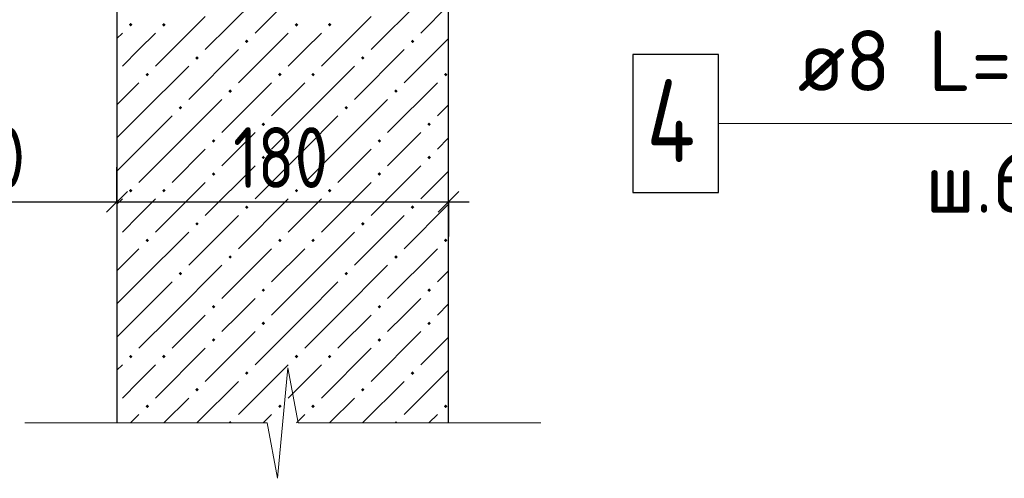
# Model space of a CAD drawing. Header units: millimetres. Extents: x 40580 to 1168286, y -220995 to 81020.
# Tile 415 of 419: x 1154463 to 1158026, y -111160 to -109501. Entities that reach past the tile are written whole.
import ezdxf

# ---------------------------------------------------------------- set-up
doc = ezdxf.new("R2010")
doc.units = ezdxf.units.MM
doc.linetypes.add('______2', pattern=[270, 200, -70])
for name, color, linetype, lineweight in [('Standard', 7, 'Continuous', 25), ('Позиционная метка номер позиции', 7, 'Continuous', 13), ('Примечания', 7, 'Continuous', 13), ('Фиксатор', 7, 'Continuous', 25)]:
    doc.layers.add(name, color=color, linetype=linetype, lineweight=lineweight)
doc.layers.add('ЖБ Стена верхний уровень', color=7, linetype='______2', true_color=0x656565)
doc.styles.add('GOST 2.304-81', font='txt')
doc.styles.add('ISOCPEUR', font='isocpeur.ttf')

msp = doc.modelspace()

# ---------------------------------------------------------------- hatches: boundary and pattern name
at = {"layer": 'ЖБ Стена верхний уровень', "linetype": 'Continuous', "lineweight": -3, "transparency": 33554687}
for points in [[(1154857.9, -109519.6), (1154864.4, -109513.1), (1154870.9, -109519.6), (1154864.4, -109526.1)], [(1154977.9, -109519.6), (1154984.4, -109513.1), (1154990.9, -109519.6), (1154984.4, -109526.1)], [(1155457.9, -109519.6), (1155464.4, -109513.1), (1155470.9, -109519.6), (1155464.4, -109526.1)], [(1155577.9, -109519.6), (1155584.4, -109513.1), (1155590.9, -109519.6), (1155584.4, -109526.1)], [(1155277.9, -109579.6), (1155284.4, -109573.1), (1155290.9, -109579.6), (1155284.4, -109586.1)], [(1155877.9, -109579.6), (1155884.4, -109573.1), (1155890.9, -109579.6), (1155884.4, -109586.1)], [(1155097.9, -109639.6), (1155104.4, -109633.1), (1155110.9, -109639.6), (1155104.4, -109646.1)], [(1155697.9, -109639.6), (1155704.4, -109633.1), (1155710.9, -109639.6), (1155704.4, -109646.1)], [(1154917.9, -109699.6), (1154924.4, -109693.1), (1154930.9, -109699.6), (1154924.4, -109706.1)], [(1155397.9, -109699.6), (1155404.4, -109693.1), (1155410.9, -109699.6), (1155404.4, -109706.1)], [(1155517.9, -109699.6), (1155524.4, -109693.1), (1155530.9, -109699.6), (1155524.4, -109706.1)], [(1155997.9, -109699.6), (1156004.4, -109693.1), (1156010.9, -109699.6), (1156004.4, -109706.1)], [(1155217.9, -109759.6), (1155224.4, -109753.1), (1155230.9, -109759.6), (1155224.4, -109766.1)], [(1155817.9, -109759.6), (1155824.4, -109753.1), (1155830.9, -109759.6), (1155824.4, -109766.1)], [(1155037.9, -109819.6), (1155044.4, -109813.1), (1155050.9, -109819.6), (1155044.4, -109826.1)], [(1155637.9, -109819.6), (1155644.4, -109813.1), (1155650.9, -109819.6), (1155644.4, -109826.1)], [(1155337.9, -109879.6), (1155344.4, -109873.1), (1155350.9, -109879.6), (1155344.4, -109886.1)], [(1155937.9, -109879.6), (1155944.4, -109873.1), (1155950.9, -109879.6), (1155944.4, -109886.1)], [(1155157.9, -109939.6), (1155164.4, -109933.1), (1155170.9, -109939.6), (1155164.4, -109946.1)], [(1155757.9, -109939.6), (1155764.4, -109933.1), (1155770.9, -109939.6), (1155764.4, -109946.1)], [(1155337.9, -109999.6), (1155344.4, -109993.1), (1155350.9, -109999.6), (1155344.4, -110006.1)], [(1155937.9, -109999.6), (1155944.4, -109993.1), (1155950.9, -109999.6), (1155944.4, -110006.1)], [(1155157.9, -110059.6), (1155164.4, -110053.1), (1155170.9, -110059.6), (1155164.4, -110066.1)], [(1155757.9, -110059.6), (1155764.4, -110053.1), (1155770.9, -110059.6), (1155764.4, -110066.1)], [(1154857.9, -110119.6), (1154864.4, -110113.1), (1154870.9, -110119.6), (1154864.4, -110126.1)], [(1154977.9, -110119.6), (1154984.4, -110113.1), (1154990.9, -110119.6), (1154984.4, -110126.1)], [(1155457.9, -110119.6), (1155464.4, -110113.1), (1155470.9, -110119.6), (1155464.4, -110126.1)], [(1155577.9, -110119.6), (1155584.4, -110113.1), (1155590.9, -110119.6), (1155584.4, -110126.1)], [(1155277.9, -110179.6), (1155284.4, -110173.1), (1155290.9, -110179.6), (1155284.4, -110186.1)], [(1155877.9, -110179.6), (1155884.4, -110173.1), (1155890.9, -110179.6), (1155884.4, -110186.1)], [(1155097.9, -110239.6), (1155104.4, -110233.1), (1155110.9, -110239.6), (1155104.4, -110246.1)], [(1155697.9, -110239.6), (1155704.4, -110233.1), (1155710.9, -110239.6), (1155704.4, -110246.1)], [(1154917.9, -110299.6), (1154924.4, -110293.1), (1154930.9, -110299.6), (1154924.4, -110306.1)], [(1155397.9, -110299.6), (1155404.4, -110293.1), (1155410.9, -110299.6), (1155404.4, -110306.1)], [(1155517.9, -110299.6), (1155524.4, -110293.1), (1155530.9, -110299.6), (1155524.4, -110306.1)], [(1155997.9, -110299.6), (1156004.4, -110293.1), (1156010.9, -110299.6), (1156004.4, -110306.1)], [(1155217.9, -110359.6), (1155224.4, -110353.1), (1155230.9, -110359.6), (1155224.4, -110366.1)], [(1155817.9, -110359.6), (1155824.4, -110353.1), (1155830.9, -110359.6), (1155824.4, -110366.1)], [(1155037.9, -110419.6), (1155044.4, -110413.1), (1155050.9, -110419.6), (1155044.4, -110426.1)], [(1155637.9, -110419.6), (1155644.4, -110413.1), (1155650.9, -110419.6), (1155644.4, -110426.1)], [(1155337.9, -110479.6), (1155344.4, -110473.1), (1155350.9, -110479.6), (1155344.4, -110486.1)], [(1155937.9, -110479.6), (1155944.4, -110473.1), (1155950.9, -110479.6), (1155944.4, -110486.1)], [(1155157.9, -110539.6), (1155164.4, -110533.1), (1155170.9, -110539.6), (1155164.4, -110546.1)], [(1155757.9, -110539.6), (1155764.4, -110533.1), (1155770.9, -110539.6), (1155764.4, -110546.1)], [(1155337.9, -110599.6), (1155344.4, -110593.1), (1155350.9, -110599.6), (1155344.4, -110606.1)], [(1155937.9, -110599.6), (1155944.4, -110593.1), (1155950.9, -110599.6), (1155944.4, -110606.1)], [(1155157.9, -110659.6), (1155164.4, -110653.1), (1155170.9, -110659.6), (1155164.4, -110666.1)], [(1155757.9, -110659.6), (1155764.4, -110653.1), (1155770.9, -110659.6), (1155764.4, -110666.1)], [(1154857.9, -110719.6), (1154864.4, -110713.1), (1154870.9, -110719.6), (1154864.4, -110726.1)], [(1154977.9, -110719.6), (1154984.4, -110713.1), (1154990.9, -110719.6), (1154984.4, -110726.1)], [(1155457.9, -110719.6), (1155464.4, -110713.1), (1155470.9, -110719.6), (1155464.4, -110726.1)], [(1155577.9, -110719.6), (1155584.4, -110713.1), (1155590.9, -110719.6), (1155584.4, -110726.1)], [(1155277.9, -110779.6), (1155284.4, -110773.1), (1155290.9, -110779.6), (1155284.4, -110786.1)], [(1155877.9, -110779.6), (1155884.4, -110773.1), (1155890.9, -110779.6), (1155884.4, -110786.1)], [(1155097.9, -110839.6), (1155104.4, -110833.1), (1155110.9, -110839.6), (1155104.4, -110846.1)], [(1155697.9, -110839.6), (1155704.4, -110833.1), (1155710.9, -110839.6), (1155704.4, -110846.1)], [(1154917.9, -110899.6), (1154924.4, -110893.1), (1154930.9, -110899.6), (1154924.4, -110906.1)], [(1155397.9, -110899.6), (1155404.4, -110893.1), (1155410.9, -110899.6), (1155404.4, -110906.1)], [(1155517.9, -110899.6), (1155524.4, -110893.1), (1155530.9, -110899.6), (1155524.4, -110906.1)], [(1155997.9, -110899.6), (1156004.4, -110893.1), (1156010.9, -110899.6), (1156004.4, -110906.1)], [(1155217.9, -110959.6), (1155224.4, -110953.1), (1155230.9, -110959.6), (1155230.4, -110960), (1155218.4, -110960)], [(1155817.9, -110959.6), (1155824.4, -110953.1), (1155830.9, -110959.6), (1155830.4, -110960), (1155818.4, -110960)]]:
    msp.add_hatch(color=7, dxfattribs=at).paths.add_polyline_path(points, flags=16)

# ---------------------------------------------------------------- linework, layer by layer
at = {"layer": 'Standard', "color": 251, "linetype": 'Continuous', "lineweight": -3, "true_color": 0x656565, "transparency": 33554687}
for p, q in [((1154814.8, -110160), (1154814.8, -110035)), ((1156014.8, -110160), (1156014.8, -110035)), ((1154814.8, -110160), (1154814.8, -110285)), ((1154814.8, -110160), (1154814.8, -110160)), ((1156014.8, -110160), (1156014.8, -110285)), ((1156014.8, -110160), (1156014.8, -110160))]:
    msp.add_line(p, q, dxfattribs=at)
at = {"layer": 'Standard', "color": 7, "linetype": 'Continuous', "lineweight": 25, "transparency": 33554687}
for p, q in [((1154777.3, -110197.5), (1154852.3, -110122.5)), ((1155977.3, -110197.5), (1156052.3, -110122.5))]:
    msp.add_line(p, q, dxfattribs=at)
at = {"layer": 'Standard', "color": 7, "linetype": 'Continuous', "lineweight": -3, "transparency": 33554687}
for p, q in [((1153814.8, -110160), (1154814.8, -110160)), ((1154814.8, -110160), (1156014.8, -110160)), ((1156014.8, -110160), (1156089.8, -110160))]:
    msp.add_line(p, q, dxfattribs=at)
at = {"layer": 'ЖБ Стена верхний уровень', "color": 7, "linetype": 'Continuous', "lineweight": -3, "transparency": 33554687}
for p, q in [((1154814.8, -108826.7), (1154814.8, -110960)), ((1156014.8, -110960), (1156014.8, -108826.7))]:
    msp.add_line(p, q, dxfattribs=at)
at = {"layer": 'ЖБ Стена верхний уровень', "color": 9, "linetype": 'Continuous', "lineweight": -3, "true_color": 0xc7c7c7, "transparency": 33554687}
for p, q in [((1155494.4, -109369.6), (1155314.4, -109549.6)), ((1155314.4, -109429.6), (1155134.4, -109609.6)), ((1155914.4, -109429.6), (1155734.4, -109609.6)), ((1156014.8, -109449.1), (1155914.4, -109549.6)), ((1155134.4, -109489.6), (1154954.4, -109669.6)), ((1155734.4, -109489.6), (1155554.4, -109669.6)), ((1154834.4, -109549.6), (1154814.8, -109569.1)), ((1154894.4, -109609.6), (1154954.4, -109549.6)), ((1155434.4, -109549.6), (1155254.4, -109729.6)), ((1155494.4, -109609.6), (1155554.4, -109549.6)), ((1156014.8, -109569.1), (1155854.4, -109729.6)), ((1154834.4, -109669.6), (1154894.4, -109609.6)), ((1155254.4, -109609.6), (1155074.4, -109789.6)), ((1155434.4, -109669.6), (1155494.4, -109609.6)), ((1155854.4, -109609.6), (1155674.4, -109789.6)), ((1154894.4, -109849.6), (1155074.4, -109669.6)), ((1155494.4, -109849.6), (1155674.4, -109669.6)), ((1154894.4, -109729.6), (1154814.8, -109809.1)), ((1155374.4, -109729.6), (1155194.4, -109909.6)), ((1155494.4, -109729.6), (1155374.4, -109849.6)), ((1155974.4, -109729.6), (1155794.4, -109909.6)), ((1155014.4, -109969.6), (1155194.4, -109789.6)), ((1155614.4, -109969.6), (1155794.4, -109789.6)), ((1156014.8, -109809.1), (1155974.4, -109849.6)), ((1154894.4, -109849.6), (1154814.8, -109929.1)), ((1155014.4, -109849.6), (1154894.4, -109969.6)), ((1155494.4, -109849.6), (1155374.4, -109969.6)), ((1155614.4, -109849.6), (1155494.4, -109969.6)), ((1155254.4, -109969.6), (1155314.4, -109909.6)), ((1155854.4, -109969.6), (1155914.4, -109909.6)), ((1156014.8, -109929.1), (1155974.4, -109969.6)), ((1154894.4, -109969.6), (1154814.8, -110049.1)), ((1155014.4, -109969.6), (1154894.4, -110089.6)), ((1155134.4, -109969.6), (1155014.4, -110089.6)), ((1155194.4, -110029.6), (1155254.4, -109969.6)), ((1155494.4, -109969.6), (1155314.4, -110149.6)), ((1155614.4, -109969.6), (1155494.4, -110089.6)), ((1155734.4, -109969.6), (1155614.4, -110089.6)), ((1155794.4, -110029.6), (1155854.4, -109969.6)), ((1155314.4, -110029.6), (1155134.4, -110209.6)), ((1155914.4, -110029.6), (1155734.4, -110209.6)), ((1156014.8, -110049.1), (1155914.4, -110149.6)), ((1155134.4, -110089.6), (1154954.4, -110269.6)), ((1155734.4, -110089.6), (1155554.4, -110269.6)), ((1154834.4, -110149.6), (1154814.8, -110169.1)), ((1154894.4, -110209.6), (1154954.4, -110149.6)), ((1155434.4, -110149.6), (1155254.4, -110329.6)), ((1155494.4, -110209.6), (1155554.4, -110149.6)), ((1156014.8, -110169.1), (1155854.4, -110329.6)), ((1154834.4, -110269.6), (1154894.4, -110209.6)), ((1155254.4, -110209.6), (1155074.4, -110389.6)), ((1155434.4, -110269.6), (1155494.4, -110209.6)), ((1155854.4, -110209.6), (1155674.4, -110389.6)), ((1154894.4, -110449.6), (1155074.4, -110269.6)), ((1155494.4, -110449.6), (1155674.4, -110269.6)), ((1154894.4, -110329.6), (1154814.8, -110409.1)), ((1155374.4, -110329.6), (1155194.4, -110509.6)), ((1155494.4, -110329.6), (1155374.4, -110449.6)), ((1155974.4, -110329.6), (1155794.4, -110509.6)), ((1155014.4, -110569.6), (1155194.4, -110389.6)), ((1155614.4, -110569.6), (1155794.4, -110389.6)), ((1156014.8, -110409.1), (1155974.4, -110449.6)), ((1154894.4, -110449.6), (1154814.8, -110529.1)), ((1155014.4, -110449.6), (1154894.4, -110569.6)), ((1155494.4, -110449.6), (1155374.4, -110569.6)), ((1155614.4, -110449.6), (1155494.4, -110569.6)), ((1155254.4, -110569.6), (1155314.4, -110509.6)), ((1155854.4, -110569.6), (1155914.4, -110509.6)), ((1156014.8, -110529.1), (1155974.4, -110569.6)), ((1154894.4, -110569.6), (1154814.8, -110649.1)), ((1155014.4, -110569.6), (1154894.4, -110689.6)), ((1155134.4, -110569.6), (1155014.4, -110689.6)), ((1155194.4, -110629.6), (1155254.4, -110569.6)), ((1155494.4, -110569.6), (1155314.4, -110749.6)), ((1155614.4, -110569.6), (1155494.4, -110689.6)), ((1155734.4, -110569.6), (1155614.4, -110689.6)), ((1155794.4, -110629.6), (1155854.4, -110569.6)), ((1155314.4, -110629.6), (1155134.4, -110809.6)), ((1155914.4, -110629.6), (1155734.4, -110809.6)), ((1156014.8, -110649.1), (1155914.4, -110749.6)), ((1155134.4, -110689.6), (1154954.4, -110869.6)), ((1155734.4, -110689.6), (1155554.4, -110869.6)), ((1154834.4, -110749.6), (1154814.8, -110769.1)), ((1154894.4, -110809.6), (1154954.4, -110749.6)), ((1155434.4, -110749.6), (1155254.4, -110929.6)), ((1155494.4, -110809.6), (1155554.4, -110749.6)), ((1156014.8, -110769.1), (1155854.4, -110929.6)), ((1154834.4, -110869.6), (1154894.4, -110809.6)), ((1155254.4, -110809.6), (1155103.9, -110960)), ((1155434.4, -110869.6), (1155494.4, -110809.6)), ((1155854.4, -110809.6), (1155703.9, -110960)), ((1154983.9, -110960), (1155074.4, -110869.6)), ((1155583.9, -110960), (1155674.4, -110869.6)), ((1154894.4, -110929.6), (1154863.9, -110960)), ((1155374.4, -110929.6), (1155343.9, -110960)), ((1155494.4, -110929.6), (1155463.9, -110960)), ((1155974.4, -110929.6), (1155943.9, -110960))]:
    msp.add_line(p, q, dxfattribs=at)
at = {"layer": 'Позиционная метка номер позиции', "color": 7, "linetype": 'Continuous', "lineweight": 13, "transparency": 33554687}
msp.add_lwpolyline([(1156991.5, -109876.7), (1159724.9, -109876.7), (1159724.9, -108313.6), (1159454.8, -108313.6)], dxfattribs=at)
at = {"layer": 'Примечания', "color": 7, "linetype": 'Continuous', "lineweight": 13, "transparency": 33554687}
for p, q in [((1155433.5, -110760), (1155396.2, -111160)), ((1155470.8, -110960), (1155433.5, -110760)), ((1154481.5, -110960), (1154481.5, -110960)), ((1155358.8, -110960), (1154481.5, -110960)), ((1155396.2, -111160), (1155358.8, -110960)), ((1156348.2, -110960), (1155470.8, -110960))]:
    msp.add_line(p, q, dxfattribs=at)
at = {"layer": 'Фиксатор', "color": 7, "linetype": 'Continuous', "lineweight": 25, "transparency": 33554687}
msp.add_lwpolyline([(1156681.5, -110126.7), (1156991.5, -110126.7), (1156991.5, -109626.7), (1156681.5, -109626.7), (1156681.5, -110126.7)], dxfattribs=at)

# ---------------------------------------------------------------- texts
at = {"layer": 'Standard', "color": 7, "linetype": 'Continuous', "lineweight": 25, "transparency": 33554687, "char_height": 220, "attachment_point": 7, "style": 'GOST 2.304-81'}
for s, insert, width in [('150', (1154142.8, -110110), 469.509), ('180', (1155235, -110110), 485.085)]:
    msp.add_mtext(s, dxfattribs=dict(at, insert=insert, width=width))
at = {"layer": 'Фиксатор', "color": 7, "linetype": 'Continuous', "lineweight": 13, "transparency": 33554687, "attachment_point": 7, "style": 'ISOCPEUR'}
for s, insert, char_height, width in [('\\W0.98;ø8 L=785mm ', (1157278.8, -109759.4), 220, 1889.823), ('{\\W0.7800;4}', (1156731.5, -110016.7), 300, 326.853), ('\\W0.95;ш.600 ', (1157740.8, -110199.4), 220, 962.821)]:
    msp.add_mtext(s, dxfattribs=dict(at, insert=insert, char_height=char_height, width=width))

doc.saveas('drawing.dxf')
